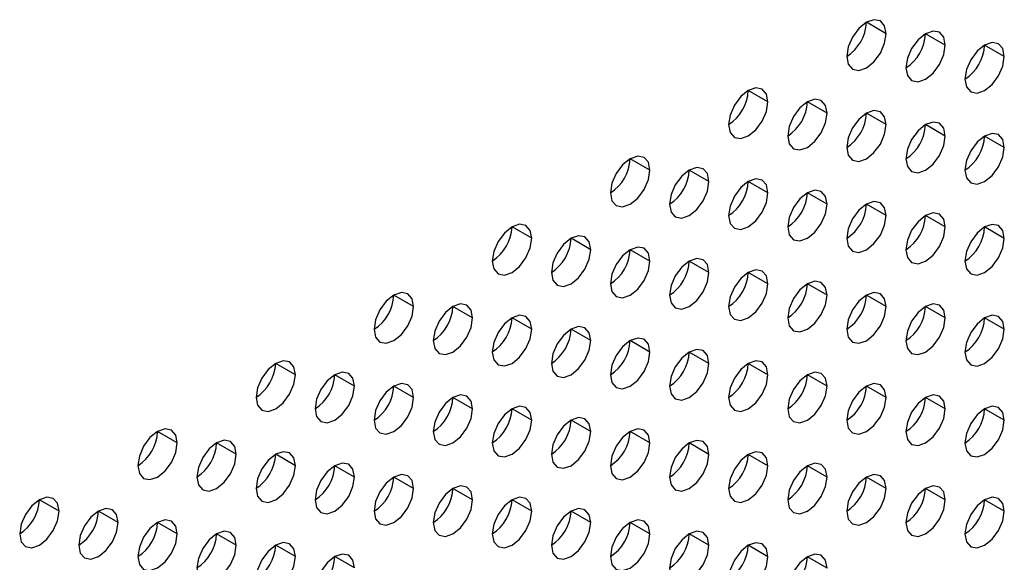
# Model space of a CAD drawing. Header units: millimetres. Extents: x 0 to 1118, y 0 to 864.
# Tile 269 of 438: x 961.01 to 964.54, y 670.99 to 672.94. Entities that reach past the tile are written whole.
import ezdxf

# ---------------------------------------------------------------- set-up
doc = ezdxf.new("R2010")
doc.units = ezdxf.units.MM

msp = doc.modelspace()

# ---------------------------------------------------------------- linework, layer by layer
at = {"color": 7, "linetype": 'Continuous', "lineweight": 25}
for p, q in [((964.1178, 672.8899), (964.0471, 672.9307)), ((964.3299, 672.849), (964.2592, 672.8898)), ((964.5421, 672.8082), (964.4713, 672.849)), ((963.6935, 672.6449), (963.6228, 672.6858)), ((963.9057, 672.6041), (963.835, 672.6449)), ((964.1178, 672.5632), (964.0471, 672.6041)), ((964.3299, 672.5224), (964.2592, 672.5632)), ((964.5421, 672.4815), (964.4713, 672.5224)), ((963.2693, 672.4), (963.1986, 672.4408)), ((963.4814, 672.3592), (963.4107, 672.4)), ((963.6935, 672.3183), (963.6228, 672.3591)), ((963.9057, 672.2775), (963.835, 672.3183)), ((964.1178, 672.2366), (964.0471, 672.2774)), ((964.3299, 672.1958), (964.2592, 672.2366)), ((962.845, 672.1551), (962.7743, 672.1959)), ((964.5421, 672.1549), (964.4713, 672.1957)), ((963.0571, 672.1142), (962.9864, 672.1551)), ((963.2693, 672.0734), (963.1986, 672.1142)), ((963.4814, 672.0325), (963.4107, 672.0734)), ((963.6935, 671.9917), (963.6228, 672.0325)), ((963.9057, 671.9509), (963.835, 671.9917)), ((962.4207, 671.9102), (962.35, 671.951)), ((964.1178, 671.91), (964.0471, 671.9508)), ((962.6329, 671.8693), (962.5622, 671.9101)), ((964.3299, 671.8692), (964.2592, 671.91)), ((962.845, 671.8285), (962.7743, 671.8693)), ((964.5421, 671.8283), (964.4713, 671.8691)), ((963.0571, 671.7876), (962.9864, 671.8284)), ((963.2693, 671.7468), (963.1986, 671.7876)), ((963.4814, 671.7059), (963.4107, 671.7467)), ((961.9965, 671.6652), (961.9258, 671.7061)), ((963.6935, 671.6651), (963.6228, 671.7059)), ((962.2086, 671.6244), (962.1379, 671.6652)), ((963.9057, 671.6242), (963.835, 671.6651)), ((962.4207, 671.5835), (962.35, 671.6244)), ((964.1178, 671.5834), (964.0471, 671.6242)), ((962.6329, 671.5427), (962.5622, 671.5835)), ((964.3299, 671.5425), (964.2592, 671.5834)), ((962.845, 671.5019), (962.7743, 671.5427)), ((964.5421, 671.5017), (964.4713, 671.5425)), ((963.0571, 671.461), (962.9864, 671.5018)), ((961.5722, 671.4203), (961.5015, 671.4611)), ((963.2693, 671.4202), (963.1986, 671.461)), ((961.7843, 671.3795), (961.7136, 671.4203)), ((963.4814, 671.3793), (963.4107, 671.4201)), ((961.9965, 671.3386), (961.9258, 671.3794)), ((963.6935, 671.3385), (963.6228, 671.3793)), ((962.2086, 671.2978), (962.1379, 671.3386)), ((963.9057, 671.2976), (963.835, 671.3384)), ((962.4207, 671.2569), (962.35, 671.2978)), ((964.1178, 671.2568), (964.0471, 671.2976)), ((962.6329, 671.2161), (962.5622, 671.2569)), ((964.3299, 671.2159), (964.2592, 671.2567)), ((961.1479, 671.1754), (961.0772, 671.2162)), ((962.845, 671.1752), (962.7743, 671.2161)), ((964.5421, 671.1751), (964.4713, 671.2159)), ((961.3601, 671.1345), (961.2894, 671.1754)), ((963.0571, 671.1344), (962.9864, 671.1752)), ((961.5722, 671.0937), (961.5015, 671.1345)), ((963.2693, 671.0935), (963.1986, 671.1344)), ((961.7843, 671.0529), (961.7136, 671.0937)), ((963.4814, 671.0527), (963.4107, 671.0935)), ((961.9965, 671.012), (961.9258, 671.0528)), ((963.6935, 671.0118), (963.6228, 671.0527)), ((962.2086, 670.9712), (962.1379, 671.012)), ((963.9057, 670.971), (963.835, 671.0118))]:
    msp.add_line(p, q, dxfattribs=at)
at = {"color": 7, "linetype": 'Continuous', "lineweight": 25, "flags": 128}
for points in [[(964.1178, 672.8899), (964.1124, 672.918), (964.0971, 672.9356), (964.0741, 672.9401), (964.0471, 672.9307), (964.02, 672.9089), (963.9971, 672.8779), (963.9818, 672.8426), (963.9764, 672.8082)], [(963.9764, 672.8082), (963.9818, 672.7801), (963.9971, 672.7624), (964.02, 672.758), (964.0471, 672.7674), (964.0741, 672.7892), (964.0971, 672.8202), (964.1124, 672.8555), (964.1178, 672.8899)], [(964.3299, 672.849), (964.3245, 672.8771), (964.3092, 672.8948), (964.2863, 672.8992), (964.2592, 672.8898), (964.2322, 672.868), (964.2092, 672.8371), (964.1939, 672.8017), (964.1885, 672.7674)], [(964.1885, 672.7674), (964.1939, 672.7392), (964.2092, 672.7216), (964.2322, 672.7171), (964.2592, 672.7265), (964.2863, 672.7484), (964.3092, 672.7793), (964.3245, 672.8147), (964.3299, 672.849)], [(964.5421, 672.8082), (964.5367, 672.8363), (964.5213, 672.8539), (964.4984, 672.8584), (964.4713, 672.849), (964.4443, 672.8272), (964.4213, 672.7962), (964.406, 672.7609), (964.4006, 672.7265)], [(964.4006, 672.7265), (964.406, 672.6984), (964.4213, 672.6807), (964.4443, 672.6763), (964.4713, 672.6857), (964.4984, 672.7075), (964.5213, 672.7385), (964.5367, 672.7738), (964.5421, 672.8082)], [(963.6935, 672.6449), (963.6881, 672.6731), (963.6728, 672.6907), (963.6499, 672.6952), (963.6228, 672.6858), (963.5958, 672.6639), (963.5728, 672.633), (963.5575, 672.5976), (963.5521, 672.5633)], [(963.5521, 672.5633), (963.5575, 672.5352), (963.5728, 672.5175), (963.5958, 672.5131), (963.6228, 672.5225), (963.6499, 672.5443), (963.6728, 672.5752), (963.6881, 672.6106), (963.6935, 672.6449)], [(963.9057, 672.6041), (963.9003, 672.6322), (963.885, 672.6499), (963.862, 672.6543), (963.835, 672.6449), (963.8079, 672.6231), (963.785, 672.5921), (963.7696, 672.5568), (963.7642, 672.5224)], [(963.7642, 672.5224), (963.7696, 672.4943), (963.785, 672.4767), (963.8079, 672.4722), (963.835, 672.4816), (963.862, 672.5034), (963.885, 672.5344), (963.9003, 672.5697), (963.9057, 672.6041)], [(964.1178, 672.5632), (964.1124, 672.5914), (964.0971, 672.609), (964.0741, 672.6135), (964.0471, 672.6041), (964.02, 672.5822), (963.9971, 672.5513), (963.9818, 672.516), (963.9764, 672.4816)], [(964.3299, 672.5224), (964.3245, 672.5505), (964.3092, 672.5682), (964.2863, 672.5726), (964.2592, 672.5632), (964.2322, 672.5414), (964.2092, 672.5104), (964.1939, 672.4751), (964.1885, 672.4407)], [(963.9764, 672.4816), (963.9818, 672.4535), (963.9971, 672.4358), (964.02, 672.4314), (964.0471, 672.4408), (964.0741, 672.4626), (964.0971, 672.4935), (964.1124, 672.5289), (964.1178, 672.5632)], [(964.5421, 672.4815), (964.5367, 672.5097), (964.5213, 672.5273), (964.4984, 672.5318), (964.4713, 672.5224), (964.4443, 672.5005), (964.4213, 672.4696), (964.406, 672.4343), (964.4006, 672.3999)], [(964.1885, 672.4407), (964.1939, 672.4126), (964.2092, 672.395), (964.2322, 672.3905), (964.2592, 672.3999), (964.2863, 672.4218), (964.3092, 672.4527), (964.3245, 672.488), (964.3299, 672.5224)], [(964.4006, 672.3999), (964.406, 672.3718), (964.4213, 672.3541), (964.4443, 672.3497), (964.4713, 672.3591), (964.4984, 672.3809), (964.5213, 672.4118), (964.5367, 672.4472), (964.5421, 672.4815)], [(963.2693, 672.4), (963.2639, 672.4281), (963.2486, 672.4458), (963.2256, 672.4502), (963.1986, 672.4408), (963.1715, 672.419), (963.1486, 672.3881), (963.1332, 672.3527), (963.1278, 672.3184)], [(963.1278, 672.3184), (963.1332, 672.2902), (963.1486, 672.2726), (963.1715, 672.2681), (963.1986, 672.2775), (963.2256, 672.2994), (963.2486, 672.3303), (963.2639, 672.3657), (963.2693, 672.4)], [(963.4814, 672.3592), (963.476, 672.3873), (963.4607, 672.4049), (963.4377, 672.4094), (963.4107, 672.4), (963.3836, 672.3782), (963.3607, 672.3472), (963.3454, 672.3119), (963.34, 672.2775)], [(963.34, 672.2775), (963.3454, 672.2494), (963.3607, 672.2317), (963.3836, 672.2273), (963.4107, 672.2367), (963.4377, 672.2585), (963.4607, 672.2895), (963.476, 672.3248), (963.4814, 672.3592)], [(963.6935, 672.3183), (963.6881, 672.3465), (963.6728, 672.3641), (963.6499, 672.3686), (963.6228, 672.3591), (963.5958, 672.3373), (963.5728, 672.3064), (963.5575, 672.271), (963.5521, 672.2367)], [(963.5521, 672.2367), (963.5575, 672.2085), (963.5728, 672.1909), (963.5958, 672.1864), (963.6228, 672.1958), (963.6499, 672.2177), (963.6728, 672.2486), (963.6881, 672.284), (963.6935, 672.3183)], [(963.9057, 672.2775), (963.9003, 672.3056), (963.885, 672.3233), (963.862, 672.3277), (963.835, 672.3183), (963.8079, 672.2965), (963.785, 672.2655), (963.7696, 672.2302), (963.7642, 672.1958)], [(964.1178, 672.2366), (964.1124, 672.2648), (964.0971, 672.2824), (964.0741, 672.2869), (964.0471, 672.2775), (964.02, 672.2556), (963.9971, 672.2247), (963.9818, 672.1893), (963.9764, 672.155)], [(963.7642, 672.1958), (963.7696, 672.1677), (963.785, 672.15), (963.8079, 672.1456), (963.835, 672.155), (963.862, 672.1768), (963.885, 672.2078), (963.9003, 672.2431), (963.9057, 672.2775)], [(963.9764, 672.155), (963.9818, 672.1268), (963.9971, 672.1092), (964.02, 672.1047), (964.0471, 672.1141), (964.0741, 672.136), (964.0971, 672.1669), (964.1124, 672.2023), (964.1178, 672.2366)], [(964.3299, 672.1958), (964.3245, 672.2239), (964.3092, 672.2416), (964.2863, 672.246), (964.2592, 672.2366), (964.2322, 672.2148), (964.2092, 672.1838), (964.1939, 672.1485), (964.1885, 672.1141)], [(962.845, 672.1551), (962.8396, 672.1832), (962.8243, 672.2009), (962.8014, 672.2053), (962.7743, 672.1959), (962.7472, 672.1741), (962.7243, 672.1431), (962.709, 672.1078), (962.7036, 672.0734)], [(964.1885, 672.1141), (964.1939, 672.086), (964.2092, 672.0684), (964.2322, 672.0639), (964.2592, 672.0733), (964.2863, 672.0951), (964.3092, 672.1261), (964.3245, 672.1614), (964.3299, 672.1958)], [(964.5421, 672.1549), (964.5367, 672.1831), (964.5213, 672.2007), (964.4984, 672.2052), (964.4713, 672.1958), (964.4443, 672.1739), (964.4213, 672.143), (964.406, 672.1076), (964.4006, 672.0733)], [(962.7036, 672.0734), (962.709, 672.0453), (962.7243, 672.0277), (962.7472, 672.0232), (962.7743, 672.0326), (962.8014, 672.0544), (962.8243, 672.0854), (962.8396, 672.1207), (962.845, 672.1551)], [(963.0571, 672.1142), (963.0518, 672.1424), (963.0364, 672.16), (963.0135, 672.1645), (962.9864, 672.1551), (962.9594, 672.1332), (962.9364, 672.1023), (962.9211, 672.067), (962.9157, 672.0326)], [(964.4006, 672.0733), (964.406, 672.0451), (964.4213, 672.0275), (964.4443, 672.023), (964.4713, 672.0325), (964.4984, 672.0543), (964.5213, 672.0852), (964.5367, 672.1206), (964.5421, 672.1549)], [(962.9157, 672.0326), (962.9211, 672.0045), (962.9364, 671.9868), (962.9594, 671.9824), (962.9864, 671.9918), (963.0135, 672.0136), (963.0364, 672.0445), (963.0518, 672.0799), (963.0571, 672.1142)], [(963.2693, 672.0734), (963.2639, 672.1015), (963.2486, 672.1192), (963.2256, 672.1236), (963.1986, 672.1142), (963.1715, 672.0924), (963.1486, 672.0614), (963.1332, 672.0261), (963.1278, 671.9918)], [(963.1278, 671.9918), (963.1332, 671.9636), (963.1486, 671.946), (963.1715, 671.9415), (963.1986, 671.9509), (963.2256, 671.9728), (963.2486, 672.0037), (963.2639, 672.039), (963.2693, 672.0734)], [(963.4814, 672.0325), (963.476, 672.0607), (963.4607, 672.0783), (963.4377, 672.0828), (963.4107, 672.0734), (963.3836, 672.0515), (963.3607, 672.0206), (963.3454, 671.9853), (963.34, 671.9509)], [(963.6935, 671.9917), (963.6881, 672.0198), (963.6728, 672.0375), (963.6499, 672.0419), (963.6228, 672.0325), (963.5958, 672.0107), (963.5728, 671.9798), (963.5575, 671.9444), (963.5521, 671.9101)], [(963.34, 671.9509), (963.3454, 671.9228), (963.3607, 671.9051), (963.3836, 671.9007), (963.4107, 671.9101), (963.4377, 671.9319), (963.4607, 671.9629), (963.476, 671.9982), (963.4814, 672.0325)], [(963.9057, 671.9509), (963.9003, 671.979), (963.885, 671.9966), (963.862, 672.0011), (963.835, 671.9917), (963.8079, 671.9698), (963.785, 671.9389), (963.7696, 671.9036), (963.7642, 671.8692)], [(963.5521, 671.9101), (963.5575, 671.8819), (963.5728, 671.8643), (963.5958, 671.8598), (963.6228, 671.8692), (963.6499, 671.8911), (963.6728, 671.922), (963.6881, 671.9573), (963.6935, 671.9917)], [(962.4207, 671.9102), (962.4154, 671.9383), (962.4, 671.9559), (962.3771, 671.9604), (962.35, 671.951), (962.323, 671.9292), (962.3, 671.8982), (962.2847, 671.8629), (962.2793, 671.8285)], [(963.7642, 671.8692), (963.7696, 671.8411), (963.785, 671.8234), (963.8079, 671.819), (963.835, 671.8284), (963.862, 671.8502), (963.885, 671.8812), (963.9003, 671.9165), (963.9057, 671.9509)], [(964.1178, 671.91), (964.1124, 671.9381), (964.0971, 671.9558), (964.0741, 671.9602), (964.0471, 671.9508), (964.02, 671.929), (963.9971, 671.8981), (963.9818, 671.8627), (963.9764, 671.8284)], [(962.2793, 671.8285), (962.2847, 671.8004), (962.3, 671.7827), (962.323, 671.7783), (962.35, 671.7877), (962.3771, 671.8095), (962.4, 671.8405), (962.4154, 671.8758), (962.4207, 671.9102)], [(962.6329, 671.8693), (962.6275, 671.8975), (962.6122, 671.9151), (962.5892, 671.9196), (962.5622, 671.9102), (962.5351, 671.8883), (962.5122, 671.8574), (962.4968, 671.822), (962.4914, 671.7877)], [(963.9764, 671.8284), (963.9818, 671.8002), (963.9971, 671.7826), (964.02, 671.7781), (964.0471, 671.7875), (964.0741, 671.8094), (964.0971, 671.8403), (964.1124, 671.8756), (964.1178, 671.91)], [(964.3299, 671.8692), (964.3245, 671.8973), (964.3092, 671.9149), (964.2863, 671.9194), (964.2592, 671.91), (964.2322, 671.8882), (964.2092, 671.8572), (964.1939, 671.8219), (964.1885, 671.7875)], [(962.4914, 671.7877), (962.4968, 671.7595), (962.5122, 671.7419), (962.5351, 671.7374), (962.5622, 671.7468), (962.5892, 671.7687), (962.6122, 671.7996), (962.6275, 671.835), (962.6329, 671.8693)], [(962.845, 671.8285), (962.8396, 671.8566), (962.8243, 671.8743), (962.8014, 671.8787), (962.7743, 671.8693), (962.7472, 671.8475), (962.7243, 671.8165), (962.709, 671.7812), (962.7036, 671.7468)], [(964.1885, 671.7875), (964.1939, 671.7594), (964.2092, 671.7417), (964.2322, 671.7373), (964.2592, 671.7467), (964.2863, 671.7685), (964.3092, 671.7995), (964.3245, 671.8348), (964.3299, 671.8692)], [(964.5421, 671.8283), (964.5367, 671.8565), (964.5213, 671.8741), (964.4984, 671.8786), (964.4713, 671.8691), (964.4443, 671.8473), (964.4213, 671.8164), (964.406, 671.781), (964.4006, 671.7467)], [(962.7036, 671.7468), (962.709, 671.7187), (962.7243, 671.701), (962.7472, 671.6966), (962.7743, 671.706), (962.8014, 671.7278), (962.8243, 671.7588), (962.8396, 671.7941), (962.845, 671.8285)], [(963.0571, 671.7876), (963.0518, 671.8158), (963.0364, 671.8334), (963.0135, 671.8379), (962.9864, 671.8285), (962.9594, 671.8066), (962.9364, 671.7757), (962.9211, 671.7403), (962.9157, 671.706)], [(964.4006, 671.7467), (964.406, 671.7185), (964.4213, 671.7009), (964.4443, 671.6964), (964.4713, 671.7058), (964.4984, 671.7277), (964.5213, 671.7586), (964.5367, 671.794), (964.5421, 671.8283)], [(962.9157, 671.706), (962.9211, 671.6778), (962.9364, 671.6602), (962.9594, 671.6557), (962.9864, 671.6651), (963.0135, 671.687), (963.0364, 671.7179), (963.0518, 671.7533), (963.0571, 671.7876)], [(963.2693, 671.7468), (963.2639, 671.7749), (963.2486, 671.7926), (963.2256, 671.797), (963.1986, 671.7876), (963.1715, 671.7658), (963.1486, 671.7348), (963.1332, 671.6995), (963.1278, 671.6651)], [(963.4814, 671.7059), (963.476, 671.7341), (963.4607, 671.7517), (963.4377, 671.7562), (963.4107, 671.7468), (963.3836, 671.7249), (963.3607, 671.694), (963.3454, 671.6586), (963.34, 671.6243)], [(963.1278, 671.6651), (963.1332, 671.637), (963.1486, 671.6194), (963.1715, 671.6149), (963.1986, 671.6243), (963.2256, 671.6461), (963.2486, 671.6771), (963.2639, 671.7124), (963.2693, 671.7468)], [(961.9965, 671.6652), (961.9911, 671.6934), (961.9758, 671.711), (961.9528, 671.7155), (961.9258, 671.7061), (961.8987, 671.6842), (961.8758, 671.6533), (961.8604, 671.618), (961.8551, 671.5836)], [(963.34, 671.6243), (963.3454, 671.5961), (963.3607, 671.5785), (963.3836, 671.574), (963.4107, 671.5835), (963.4377, 671.6053), (963.4607, 671.6362), (963.476, 671.6716), (963.4814, 671.7059)], [(963.6935, 671.6651), (963.6881, 671.6932), (963.6728, 671.7109), (963.6499, 671.7153), (963.6228, 671.7059), (963.5958, 671.6841), (963.5728, 671.6531), (963.5575, 671.6178), (963.5521, 671.5834)], [(961.8551, 671.5836), (961.8604, 671.5555), (961.8758, 671.5378), (961.8987, 671.5334), (961.9258, 671.5428), (961.9528, 671.5646), (961.9758, 671.5955), (961.9911, 671.6309), (961.9965, 671.6652)], [(962.2086, 671.6244), (962.2032, 671.6525), (962.1879, 671.6702), (962.165, 671.6746), (962.1379, 671.6652), (962.1108, 671.6434), (962.0879, 671.6124), (962.0726, 671.5771), (962.0672, 671.5428)], [(963.5521, 671.5834), (963.5575, 671.5553), (963.5728, 671.5377), (963.5958, 671.5332), (963.6228, 671.5426), (963.6499, 671.5644), (963.6728, 671.5954), (963.6881, 671.6307), (963.6935, 671.6651)], [(963.9057, 671.6242), (963.9003, 671.6524), (963.885, 671.67), (963.862, 671.6745), (963.835, 671.6651), (963.8079, 671.6432), (963.785, 671.6123), (963.7696, 671.5769), (963.7642, 671.5426)], [(962.0672, 671.5428), (962.0726, 671.5146), (962.0879, 671.497), (962.1108, 671.4925), (962.1379, 671.5019), (962.165, 671.5238), (962.1879, 671.5547), (962.2032, 671.59), (962.2086, 671.6244)], [(962.4207, 671.5835), (962.4154, 671.6117), (962.4, 671.6293), (962.3771, 671.6338), (962.35, 671.6244), (962.323, 671.6025), (962.3, 671.5716), (962.2847, 671.5363), (962.2793, 671.5019)], [(963.7642, 671.5426), (963.7696, 671.5145), (963.785, 671.4968), (963.8079, 671.4924), (963.835, 671.5018), (963.862, 671.5236), (963.885, 671.5545), (963.9003, 671.5899), (963.9057, 671.6242)], [(964.1178, 671.5834), (964.1124, 671.6115), (964.0971, 671.6292), (964.0741, 671.6336), (964.0471, 671.6242), (964.02, 671.6024), (963.9971, 671.5714), (963.9818, 671.5361), (963.9764, 671.5017)], [(962.2793, 671.5019), (962.2847, 671.4738), (962.3, 671.4561), (962.323, 671.4517), (962.35, 671.4611), (962.3771, 671.4829), (962.4, 671.5139), (962.4154, 671.5492), (962.4207, 671.5835)], [(962.6329, 671.5427), (962.6275, 671.5708), (962.6122, 671.5885), (962.5892, 671.5929), (962.5622, 671.5835), (962.5351, 671.5617), (962.5122, 671.5308), (962.4968, 671.4954), (962.4914, 671.4611)], [(963.9764, 671.5017), (963.9818, 671.4736), (963.9971, 671.456), (964.02, 671.4515), (964.0471, 671.4609), (964.0741, 671.4828), (964.0971, 671.5137), (964.1124, 671.549), (964.1178, 671.5834)], [(964.3299, 671.5425), (964.3245, 671.5707), (964.3092, 671.5883), (964.2863, 671.5928), (964.2592, 671.5834), (964.2322, 671.5615), (964.2092, 671.5306), (964.1939, 671.4953), (964.1885, 671.4609)], [(962.4914, 671.4611), (962.4968, 671.4329), (962.5122, 671.4153), (962.5351, 671.4108), (962.5622, 671.4202), (962.5892, 671.4421), (962.6122, 671.473), (962.6275, 671.5083), (962.6329, 671.5427)], [(962.845, 671.5019), (962.8396, 671.53), (962.8243, 671.5476), (962.8014, 671.5521), (962.7743, 671.5427), (962.7472, 671.5209), (962.7243, 671.4899), (962.709, 671.4546), (962.7036, 671.4202)], [(964.1885, 671.4609), (964.1939, 671.4328), (964.2092, 671.4151), (964.2322, 671.4107), (964.2592, 671.4201), (964.2863, 671.4419), (964.3092, 671.4728), (964.3245, 671.5082), (964.3299, 671.5425)], [(964.5421, 671.5017), (964.5367, 671.5298), (964.5213, 671.5475), (964.4984, 671.5519), (964.4713, 671.5425), (964.4443, 671.5207), (964.4213, 671.4897), (964.406, 671.4544), (964.4006, 671.4201)], [(963.0571, 671.461), (963.0518, 671.4891), (963.0364, 671.5068), (963.0135, 671.5112), (962.9864, 671.5018), (962.9594, 671.48), (962.9364, 671.4491), (962.9211, 671.4137), (962.9157, 671.3794)], [(961.5722, 671.4203), (961.5668, 671.4485), (961.5515, 671.4661), (961.5286, 671.4706), (961.5015, 671.4612), (961.4744, 671.4393), (961.4515, 671.4084), (961.4362, 671.373), (961.4308, 671.3387)], [(962.7036, 671.4202), (962.709, 671.3921), (962.7243, 671.3744), (962.7472, 671.37), (962.7743, 671.3794), (962.8014, 671.4012), (962.8243, 671.4322), (962.8396, 671.4675), (962.845, 671.5019)], [(963.2693, 671.4202), (963.2639, 671.4483), (963.2486, 671.4659), (963.2256, 671.4704), (963.1986, 671.461), (963.1715, 671.4392), (963.1486, 671.4082), (963.1332, 671.3729), (963.1278, 671.3385)], [(964.4006, 671.4201), (964.406, 671.3919), (964.4213, 671.3743), (964.4443, 671.3698), (964.4713, 671.3792), (964.4984, 671.4011), (964.5213, 671.432), (964.5367, 671.4673), (964.5421, 671.5017)], [(962.9157, 671.3794), (962.9211, 671.3512), (962.9364, 671.3336), (962.9594, 671.3291), (962.9864, 671.3385), (963.0135, 671.3604), (963.0364, 671.3913), (963.0518, 671.4267), (963.0571, 671.461)], [(961.4308, 671.3387), (961.4362, 671.3105), (961.4515, 671.2929), (961.4744, 671.2884), (961.5015, 671.2978), (961.5286, 671.3197), (961.5515, 671.3506), (961.5668, 671.386), (961.5722, 671.4203)], [(961.7843, 671.3795), (961.779, 671.4076), (961.7636, 671.4253), (961.7407, 671.4297), (961.7136, 671.4203), (961.6866, 671.3985), (961.6636, 671.3675), (961.6483, 671.3322), (961.6429, 671.2978)], [(963.1278, 671.3385), (963.1332, 671.3104), (963.1486, 671.2927), (963.1715, 671.2883), (963.1986, 671.2977), (963.2256, 671.3195), (963.2486, 671.3505), (963.2639, 671.3858), (963.2693, 671.4202)], [(963.4814, 671.3793), (963.476, 671.4075), (963.4607, 671.4251), (963.4377, 671.4296), (963.4107, 671.4201), (963.3836, 671.3983), (963.3607, 671.3674), (963.3454, 671.332), (963.34, 671.2977)], [(961.6429, 671.2978), (961.6483, 671.2697), (961.6636, 671.252), (961.6866, 671.2476), (961.7136, 671.257), (961.7407, 671.2788), (961.7636, 671.3098), (961.779, 671.3451), (961.7843, 671.3795)], [(961.9965, 671.3386), (961.9911, 671.3668), (961.9758, 671.3844), (961.9528, 671.3889), (961.9258, 671.3795), (961.8987, 671.3576), (961.8758, 671.3267), (961.8604, 671.2913), (961.8551, 671.257)], [(963.34, 671.2977), (963.3454, 671.2695), (963.3607, 671.2519), (963.3836, 671.2474), (963.4107, 671.2568), (963.4377, 671.2787), (963.4607, 671.3096), (963.476, 671.345), (963.4814, 671.3793)], [(963.6935, 671.3385), (963.6881, 671.3666), (963.6728, 671.3842), (963.6499, 671.3887), (963.6228, 671.3793), (963.5958, 671.3575), (963.5728, 671.3265), (963.5575, 671.2912), (963.5521, 671.2568)], [(961.8551, 671.257), (961.8604, 671.2288), (961.8758, 671.2112), (961.8987, 671.2067), (961.9258, 671.2162), (961.9528, 671.238), (961.9758, 671.2689), (961.9911, 671.3043), (961.9965, 671.3386)], [(962.2086, 671.2978), (962.2032, 671.3259), (962.1879, 671.3436), (962.165, 671.348), (962.1379, 671.3386), (962.1108, 671.3168), (962.0879, 671.2858), (962.0726, 671.2505), (962.0672, 671.2161)], [(963.5521, 671.2568), (963.5575, 671.2287), (963.5728, 671.211), (963.5958, 671.2066), (963.6228, 671.216), (963.6499, 671.2378), (963.6728, 671.2688), (963.6881, 671.3041), (963.6935, 671.3385)], [(963.9057, 671.2976), (963.9003, 671.3258), (963.885, 671.3434), (963.862, 671.3479), (963.835, 671.3385), (963.8079, 671.3166), (963.785, 671.2857), (963.7696, 671.2503), (963.7642, 671.216)], [(962.0672, 671.2161), (962.0726, 671.188), (962.0879, 671.1704), (962.1108, 671.1659), (962.1379, 671.1753), (962.165, 671.1971), (962.1879, 671.2281), (962.2032, 671.2634), (962.2086, 671.2978)], [(962.4207, 671.2569), (962.4154, 671.2851), (962.4, 671.3027), (962.3771, 671.3072), (962.35, 671.2978), (962.323, 671.2759), (962.3, 671.245), (962.2847, 671.2096), (962.2793, 671.1753)], [(963.7642, 671.216), (963.7696, 671.1878), (963.785, 671.1702), (963.8079, 671.1657), (963.835, 671.1751), (963.862, 671.197), (963.885, 671.2279), (963.9003, 671.2633), (963.9057, 671.2976)], [(964.1178, 671.2568), (964.1124, 671.2849), (964.0971, 671.3026), (964.0741, 671.307), (964.0471, 671.2976), (964.02, 671.2758), (963.9971, 671.2448), (963.9818, 671.2095), (963.9764, 671.1751)], [(962.2793, 671.1753), (962.2847, 671.1472), (962.3, 671.1295), (962.323, 671.1251), (962.35, 671.1345), (962.3771, 671.1563), (962.4, 671.1872), (962.4154, 671.2226), (962.4207, 671.2569)], [(962.6329, 671.2161), (962.6275, 671.2442), (962.6122, 671.2619), (962.5892, 671.2663), (962.5622, 671.2569), (962.5351, 671.2351), (962.5122, 671.2041), (962.4968, 671.1688), (962.4914, 671.1344)], [(963.9764, 671.1751), (963.9818, 671.147), (963.9971, 671.1293), (964.02, 671.1249), (964.0471, 671.1343), (964.0741, 671.1561), (964.0971, 671.1871), (964.1124, 671.2224), (964.1178, 671.2568)], [(964.3299, 671.2159), (964.3245, 671.2441), (964.3092, 671.2617), (964.2863, 671.2662), (964.2592, 671.2568), (964.2322, 671.2349), (964.2092, 671.204), (964.1939, 671.1686), (964.1885, 671.1343)], [(961.1479, 671.1754), (961.1426, 671.2035), (961.1272, 671.2212), (961.1043, 671.2256), (961.0772, 671.2162), (961.0502, 671.1944), (961.0272, 671.1635), (961.0119, 671.1281), (961.0065, 671.0938)], [(962.845, 671.1752), (962.8396, 671.2034), (962.8243, 671.221), (962.8014, 671.2255), (962.7743, 671.2161), (962.7472, 671.1942), (962.7243, 671.1633), (962.709, 671.128), (962.7036, 671.0936)], [(964.5421, 671.1751), (964.5367, 671.2032), (964.5213, 671.2209), (964.4984, 671.2253), (964.4713, 671.2159), (964.4443, 671.1941), (964.4213, 671.1631), (964.406, 671.1278), (964.4006, 671.0934)], [(962.4914, 671.1344), (962.4968, 671.1063), (962.5122, 671.0887), (962.5351, 671.0842), (962.5622, 671.0936), (962.5892, 671.1154), (962.6122, 671.1464), (962.6275, 671.1817), (962.6329, 671.2161)], [(964.1885, 671.1343), (964.1939, 671.1061), (964.2092, 671.0885), (964.2322, 671.084), (964.2592, 671.0935), (964.2863, 671.1153), (964.3092, 671.1462), (964.3245, 671.1816), (964.3299, 671.2159)], [(961.0065, 671.0938), (961.0119, 671.0656), (961.0272, 671.048), (961.0502, 671.0435), (961.0772, 671.0529), (961.1043, 671.0748), (961.1272, 671.1057), (961.1426, 671.141), (961.1479, 671.1754)], [(961.3601, 671.1345), (961.3547, 671.1627), (961.3394, 671.1803), (961.3164, 671.1848), (961.2894, 671.1754), (961.2623, 671.1535), (961.2394, 671.1226), (961.224, 671.0873), (961.2187, 671.0529)], [(962.7036, 671.0936), (962.709, 671.0655), (962.7243, 671.0478), (962.7472, 671.0434), (962.7743, 671.0528), (962.8014, 671.0746), (962.8243, 671.1055), (962.8396, 671.1409), (962.845, 671.1752)], [(963.0571, 671.1344), (963.0518, 671.1625), (963.0364, 671.1802), (963.0135, 671.1846), (962.9864, 671.1752), (962.9594, 671.1534), (962.9364, 671.1224), (962.9211, 671.0871), (962.9157, 671.0527)], [(964.4006, 671.0934), (964.406, 671.0653), (964.4213, 671.0477), (964.4443, 671.0432), (964.4713, 671.0526), (964.4984, 671.0744), (964.5213, 671.1054), (964.5367, 671.1407), (964.5421, 671.1751)], [(961.2187, 671.0529), (961.224, 671.0248), (961.2394, 671.0071), (961.2623, 671.0027), (961.2894, 671.0121), (961.3164, 671.0339), (961.3394, 671.0649), (961.3547, 671.1002), (961.3601, 671.1345)], [(961.5722, 671.0937), (961.5668, 671.1218), (961.5515, 671.1395), (961.5286, 671.1439), (961.5015, 671.1345), (961.4744, 671.1127), (961.4515, 671.0818), (961.4362, 671.0464), (961.4308, 671.0121)], [(962.9157, 671.0527), (962.9211, 671.0246), (962.9364, 671.007), (962.9594, 671.0025), (962.9864, 671.0119), (963.0135, 671.0338), (963.0364, 671.0647), (963.0518, 671.1), (963.0571, 671.1344)], [(963.2693, 671.0935), (963.2639, 671.1217), (963.2486, 671.1393), (963.2256, 671.1438), (963.1986, 671.1344), (963.1715, 671.1125), (963.1486, 671.0816), (963.1332, 671.0463), (963.1278, 671.0119)], [(961.4308, 671.0121), (961.4362, 670.9839), (961.4515, 670.9663), (961.4744, 670.9618), (961.5015, 670.9712), (961.5286, 670.9931), (961.5515, 671.024), (961.5668, 671.0593), (961.5722, 671.0937)], [(961.7843, 671.0529), (961.779, 671.081), (961.7636, 671.0986), (961.7407, 671.1031), (961.7136, 671.0937), (961.6866, 671.0719), (961.6636, 671.0409), (961.6483, 671.0056), (961.6429, 670.9712)], [(963.1278, 671.0119), (963.1332, 670.9838), (963.1486, 670.9661), (963.1715, 670.9617), (963.1986, 670.9711), (963.2256, 670.9929), (963.2486, 671.0238), (963.2639, 671.0592), (963.2693, 671.0935)], [(963.4814, 671.0527), (963.476, 671.0808), (963.4607, 671.0985), (963.4377, 671.1029), (963.4107, 671.0935), (963.3836, 671.0717), (963.3607, 671.0408), (963.3454, 671.0054), (963.34, 670.9711)], [(961.6429, 670.9712), (961.6483, 670.9431), (961.6636, 670.9254), (961.6866, 670.921), (961.7136, 670.9304), (961.7407, 670.9522), (961.7636, 670.9832), (961.779, 671.0185), (961.7843, 671.0529)], [(961.9965, 671.012), (961.9911, 671.0401), (961.9758, 671.0578), (961.9528, 671.0622), (961.9258, 671.0528), (961.8987, 671.031), (961.8758, 671.0001), (961.8604, 670.9647), (961.8551, 670.9304)], [(963.34, 670.9711), (963.3454, 670.9429), (963.3607, 670.9253), (963.3836, 670.9208), (963.4107, 670.9302), (963.4377, 670.9521), (963.4607, 670.983), (963.476, 671.0183), (963.4814, 671.0527)], [(963.6935, 671.0118), (963.6881, 671.04), (963.6728, 671.0576), (963.6499, 671.0621), (963.6228, 671.0527), (963.5958, 671.0308), (963.5728, 670.9999), (963.5575, 670.9646), (963.5521, 670.9302)], [(961.8551, 670.9304), (961.8604, 670.9022), (961.8758, 670.8846), (961.8987, 670.8801), (961.9258, 670.8895), (961.9528, 670.9114), (961.9758, 670.9423), (961.9911, 670.9777), (961.9965, 671.012)], [(962.2086, 670.9712), (962.2032, 670.9993), (962.1879, 671.0169), (962.165, 671.0214), (962.1379, 671.012), (962.1108, 670.9902), (962.0879, 670.9592), (962.0726, 670.9239), (962.0672, 670.8895)], [(963.5521, 670.9302), (963.5575, 670.9021), (963.5728, 670.8844), (963.5958, 670.88), (963.6228, 670.8894), (963.6499, 670.9112), (963.6728, 670.9422), (963.6881, 670.9775), (963.6935, 671.0118)], [(963.9057, 670.971), (963.9003, 670.9991), (963.885, 671.0168), (963.862, 671.0212), (963.835, 671.0118), (963.8079, 670.99), (963.785, 670.9591), (963.7696, 670.9237), (963.7642, 670.8894)]]:
    msp.add_lwpolyline(points, dxfattribs=at)
at = {"color": 7, "linetype": 'Continuous', "lineweight": 25}
for centre in [(963.8936, 672.9377), (964.1057, 672.8968), (964.3178, 672.856), (963.4693, 672.6927), (963.6814, 672.6519), (963.8936, 672.611), (964.1057, 672.5702), (964.3178, 672.5294), (963.045, 672.4478), (963.2572, 672.407), (963.4693, 672.3661), (963.6814, 672.3253), (963.8936, 672.2844), (964.1057, 672.2436), (962.6208, 672.2029), (964.3178, 672.2027), (962.8329, 672.162), (963.045, 672.1212), (963.2572, 672.0804), (963.4693, 672.0395), (963.6814, 671.9987), (962.1965, 671.958), (963.8936, 671.9578), (962.4086, 671.9171), (964.1057, 671.917), (962.6208, 671.8763), (964.3178, 671.8761), (962.8329, 671.8354), (963.045, 671.7946), (963.2572, 671.7537), (961.7722, 671.713), (963.4693, 671.7129), (961.9844, 671.6722), (963.6814, 671.672), (962.1965, 671.6314), (963.8936, 671.6312), (962.4086, 671.5905), (964.1057, 671.5903), (962.6208, 671.5497), (964.3178, 671.5495), (962.8329, 671.5088), (961.348, 671.4681), (963.045, 671.468), (961.5601, 671.4273), (963.2572, 671.4271), (961.7722, 671.3864), (963.4693, 671.3863), (961.9844, 671.3456), (963.6814, 671.3454), (962.1965, 671.3047), (963.8936, 671.3046), (962.4086, 671.2639), (964.1057, 671.2637), (960.9237, 671.2232), (962.6208, 671.223), (964.3178, 671.2229), (961.1358, 671.1824), (962.8329, 671.1822), (961.348, 671.1415), (963.045, 671.1414), (961.5601, 671.1007), (963.2572, 671.1005), (961.7722, 671.0598), (963.4693, 671.0597), (961.9844, 671.019), (963.6814, 671.0188)]:
    msp.add_arc(centre, 0.1537, 302.6055, 357.3945, dxfattribs=at)

doc.saveas('drawing.dxf')
